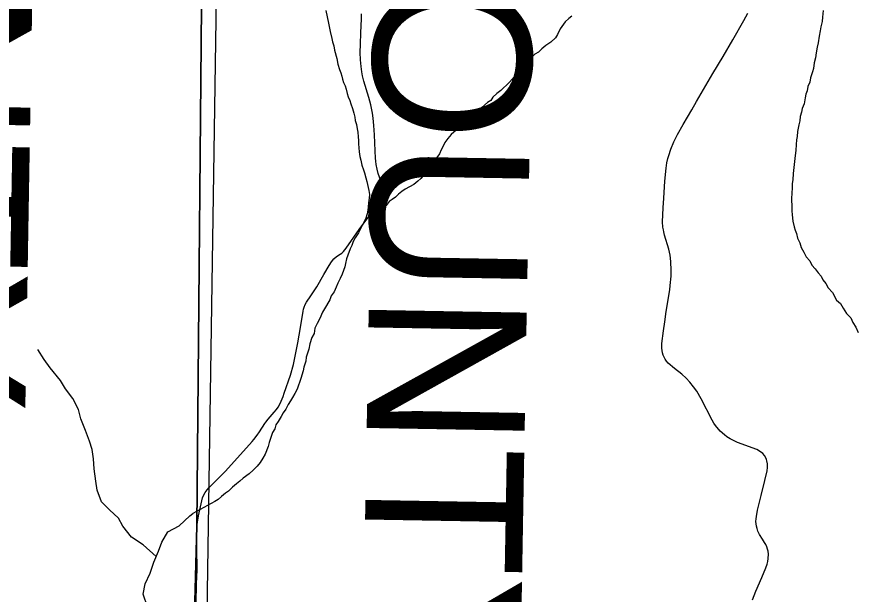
# Model space of a CAD drawing. Extents: x 0 to 34, y 0 to 22.
# Drawn here: x 26.826 to 27.832, y 17.742 to 18.434 of the extents above; entities that cross this region are included whole.
import ezdxf

# ---------------------------------------------------------------- set-up
doc = ezdxf.new("R2010")
doc.units = 0
for name, color, linetype in [('GM_X_Corporation', 7, 'Continuous'), ('GM_X_County', 7, 'Continuous'), ('GM_X_County_Text', 7, 'Continuous'), ('GM_X_Minor_River', 7, 'Continuous'), ('GM_X_State_Route', 7, 'Continuous'), ('GM_X_Township_Road', 7, 'Continuous')]:
    doc.layers.add(name, color=color, linetype=linetype)

msp = doc.modelspace()

# ---------------------------------------------------------------- linework, layer by layer
at = {"layer": 'GM_X_Corporation'}
for points in [[(30.3167, 20.9), (27.1022, 20.9), (27.0898, 20.417), (27.0897, 20.4135), (27.089, 20.3692), (27.0873, 20.2665), (27.0907, 20.123), (27.0885, 20.1139), (27.0864, 20.0138), (27.0761, 19.6806), (27.0733, 19.498), (27.0719, 19.3912), (27.0487, 18.5805), (27.0419, 17.8236), (27.0349, 17.5522), (27.0234, 16.6611), (27.0124, 14.988), (27.0057, 14.5136), (27.2999, 14.5107), (27.8031, 14.5091), (28.4032, 14.497)], [(29.5503, 20.3788), (27.6751, 20.4106), (27.5829, 20.4116), (27.2336, 20.4152), (27.1239, 20.4163), (27.0898, 20.417), (27.0897, 20.4135), (27.089, 20.3692), (27.0873, 20.2665), (27.0907, 20.123), (27.0885, 20.1139), (27.0864, 20.0138), (27.0761, 19.6806), (27.0733, 19.498), (27.0719, 19.3912), (27.0487, 18.5805), (27.0419, 17.8236), (27.0349, 17.5522), (27.0234, 16.6611), (27.0124, 14.988), (27.0057, 14.5136), (27.2999, 14.5107), (27.8031, 14.5091), (28.4032, 14.497)], [(27.0234, 16.6611), (27.0349, 17.5522), (27.0419, 17.8236), (27.0487, 18.5805), (27.0719, 19.3912), (27.0733, 19.498), (27.0761, 19.6806), (27.0864, 20.0138), (27.0885, 20.1139), (27.0907, 20.123), (27.0873, 20.2665), (27.0031, 20.2673), (26.7822, 20.2704), (26.7196, 20.2707), (26.6351, 20.2734), (26.5702, 20.276), (26.2533, 20.2773), (25.4507, 20.2949), (24.5249, 20.3107), (24.0688, 20.3165), (24.0328, 20.3169), (23.5167, 20.3276), (23.5167, 14.5642)], [(27.0234, 16.6611), (27.0349, 17.5522), (27.0419, 17.8236), (27.0487, 18.5805), (27.0719, 19.3912), (27.0733, 19.498), (27.0761, 19.6806), (27.0864, 20.0138), (27.0885, 20.1139), (27.0907, 20.123), (27.0873, 20.2665), (27.0031, 20.2673), (26.7822, 20.2704), (26.7196, 20.2707), (26.6351, 20.2734), (26.5702, 20.276), (26.2533, 20.2773), (25.4507, 20.2949), (24.5249, 20.3107), (24.0688, 20.3165), (24.0328, 20.3169), (23.5167, 20.3276), (23.5167, 14.5642)]]:
    msp.add_lwpolyline(points, dxfattribs=at)
at = {"layer": 'GM_X_County'}
msp.add_line((27.1022, 20.9), (27.0057, 14.5136), dxfattribs=at)
at = {"layer": 'GM_X_Minor_River'}
for points in [[(27.1966, 18.4415), (27.1999, 18.4263), (27.2019, 18.4165), (27.204, 18.4078), (27.2048, 18.4041), (27.2064, 18.3991), (27.2069, 18.3938), (27.2097, 18.384), (27.211, 18.3772), (27.213, 18.3708), (27.2145, 18.3667), (27.2157, 18.3629), (27.2166, 18.3591), (27.2178, 18.3553), (27.2197, 18.3512)], [(27.4915, 18.4345), (27.4877, 18.4318), (27.4836, 18.4279), (27.4777, 18.4195), (27.4744, 18.4126), (27.4719, 18.4088), (27.4663, 18.4037), (27.4603, 18.3995), (27.4554, 18.3956), (27.4514, 18.3917), (27.4472, 18.389), (27.4428, 18.3847), (27.4394, 18.3809), (27.4354, 18.3755), (27.4313, 18.3724), (27.4279, 18.3674), (27.4242, 18.3643), (27.4198, 18.3593), (27.4164, 18.3554), (27.4064, 18.3458), (27.4015, 18.3419), (27.3967, 18.3377), (27.3945, 18.3338), (27.3904, 18.3311), (27.3837, 18.3253), (27.378, 18.3214), (27.3739, 18.3179), (27.3702, 18.3148), (27.3654, 18.3098), (27.3609, 18.3067), (27.3572, 18.3028), (27.3527, 18.2982), (27.3468, 18.2928), (27.3427, 18.2881), (27.3394, 18.2835), (27.3372, 18.2789), (27.335, 18.2747), (27.3328, 18.2698), (27.3298, 18.2652), (27.3273, 18.2606), (27.3232, 18.2548), (27.3188, 18.2502), (27.315, 18.2456), (27.3106, 18.2402), (27.3069, 18.2371), (27.302, 18.2332), (27.2968, 18.2304), (27.2919, 18.2273), (27.2878, 18.2246), (27.2837, 18.2215), (27.28, 18.218), (27.2762, 18.2149), (27.2725, 18.2126), (27.2688, 18.208), (27.2469, 18.2016)], [(27.7929, 18.4414), (27.7919, 18.4334), (27.7916, 18.4281), (27.7899, 18.422), (27.7892, 18.417), (27.7878, 18.4106), (27.7868, 18.4026), (27.7857, 18.3976), (27.7843, 18.3908), (27.7837, 18.3847), (27.7819, 18.3786), (27.7813, 18.3721), (27.7798, 18.3679), (27.7777, 18.3607), (27.7766, 18.3558), (27.7745, 18.3504), (27.7734, 18.3451), (27.772, 18.3413), (27.7713, 18.3367), (27.7699, 18.3295), (27.7677, 18.3241), (27.7667, 18.3195), (27.7653, 18.3146), (27.7646, 18.3093), (27.7635, 18.3047), (27.7618, 18.2967), (27.7615, 18.2906), (27.7608, 18.2864), (27.7605, 18.2808), (27.7599, 18.2739), (27.7593, 18.2678), (27.7583, 18.2606), (27.7576, 18.2534), (27.7566, 18.2462), (27.7564, 18.2386), (27.7557, 18.2344), (27.7554, 18.2291), (27.7549, 18.2162), (27.7551, 18.2056), (27.7551, 18.2014), (27.7556, 18.1968), (27.7565, 18.1893), (27.7581, 18.1825), (27.7593, 18.1783), (27.7609, 18.1742), (27.7621, 18.1689), (27.7649, 18.1633), (27.7665, 18.1576), (27.7696, 18.152), (27.7724, 18.1463), (27.7766, 18.1415), (27.7793, 18.1366), (27.7832, 18.1321), (27.7867, 18.1272), (27.7905, 18.1231), (27.7925, 18.119), (27.796, 18.1145), (27.7987, 18.1092), (27.8038, 18.1036), (27.8088, 18.0946), (27.8134, 18.0905), (27.8166, 18.0849), (27.8208, 18.0785), (27.8259, 18.0733), (27.8282, 18.0677), (27.8317, 18.062), (27.8345, 18.0556)], [(27.2197, 18.3512), (27.2209, 18.3471), (27.2222, 18.3422), (27.2234, 18.338), (27.2253, 18.3335), (27.2265, 18.3297), (27.2285, 18.3241), (27.2302, 18.3184), (27.2314, 18.3135), (27.2318, 18.3097), (27.2334, 18.3048), (27.2343, 18.2999), (27.2351, 18.2957), (27.2352, 18.29), (27.2356, 18.2859), (27.2357, 18.2817), (27.2366, 18.2722), (27.2375, 18.2666), (27.2387, 18.262), (27.2399, 18.256), (27.2416, 18.2507), (27.2431, 18.2469), (27.2444, 18.2409), (27.2456, 18.2368), (27.2464, 18.233), (27.248, 18.2258), (27.2489, 18.2209), (27.2486, 18.2167), (27.2479, 18.211), (27.2472, 18.2064), (27.2469, 18.2023), (27.2463, 18.1977), (27.2445, 18.1927), (27.2426, 18.1882), (27.2401, 18.1839), (27.2382, 18.1801), (27.2357, 18.1751), (27.2316, 18.169), (27.2294, 18.1648), (27.2276, 18.1598), (27.2258, 18.156), (27.2229, 18.1484), (27.2215, 18.1438), (27.2204, 18.1385), (27.2194, 18.1343), (27.2161, 18.1255), (27.2139, 18.1205), (27.211, 18.1148), (27.2092, 18.1102), (27.2067, 18.1045), (27.203, 18.0995), (27.2015, 18.0949), (27.1949, 18.0842), (27.1927, 18.08), (27.1894, 18.0727), (27.1861, 18.0666), (27.1836, 18.0608), (27.1825, 18.0547), (27.18, 18.0498), (27.1775, 18.0421), (27.1761, 18.0357), (27.1746, 18.0311), (27.1732, 18.0261), (27.1725, 18.0216), (27.1704, 18.0143), (27.1693, 18.0098), (27.1668, 18.0006), (27.1621, 17.9877), (27.1596, 17.9827), (27.1566, 17.9777), (27.1541, 17.9739), (27.1515, 17.9696), (27.1486, 17.9639), (27.1456, 17.9597), (27.143, 17.9551), (27.1394, 17.9493), (27.1368, 17.9451), (27.1354, 17.9402), (27.1328, 17.9359), (27.1288, 17.9241), (27.1274, 17.9192), (27.1238, 17.91), (27.1212, 17.9054), (27.1179, 17.9), (27.1142, 17.8958), (27.1097, 17.8908), (27.1049, 17.8865), (27.0974, 17.8811), (27.0937, 17.8776), (27.0896, 17.8745), (27.0847, 17.8706), (27.0799, 17.8656), (27.0762, 17.8633), (27.0717, 17.8594), (27.0676, 17.8559), (27.0635, 17.8532), (27.0593, 17.8509), (27.0373, 17.8391)], [(26.9934, 17.7875), (26.9775, 17.8015), (26.9638, 17.8104), (26.9534, 17.8236), (26.948, 17.8333), (26.9373, 17.8434), (26.9277, 17.8528), (26.9226, 17.8668), (26.9209, 17.8777), (26.9189, 17.8925), (26.918, 17.9046), (26.9167, 17.9156), (26.9135, 17.9254), (26.9085, 17.9382), (26.903, 17.9522), (26.9002, 17.9635), (26.8932, 17.9767), (26.8848, 17.9884), (26.8786, 17.9982), (26.8663, 18.0135), (26.859, 18.0233), (26.8513, 18.0353)], [(26.9829, 17.7273), (26.9778, 17.7424), (26.98, 17.7545), (26.9859, 17.7675), (26.9906, 17.7808), (26.9961, 17.7938), (27.0001, 17.8048), (27.0072, 17.817), (27.0207, 17.824), (27.0338, 17.8363), (27.0373, 17.8391)]]:
    msp.add_lwpolyline(points, dxfattribs=at)
at = {"layer": 'GM_X_State_Route'}
msp.add_lwpolyline([(27.708, 17.7354), (27.7122, 17.7459), (27.7194, 17.7623), (27.7242, 17.774), (27.7256, 17.7781), (27.7263, 17.7815), (27.7269, 17.7851), (27.7271, 17.7902), (27.7267, 17.7938), (27.7261, 17.7961), (27.7251, 17.7989), (27.7239, 17.8017), (27.7224, 17.8044), (27.7202, 17.8083), (27.7165, 17.8138), (27.7146, 17.8178), (27.7135, 17.8209), (27.7128, 17.8237), (27.7124, 17.8265), (27.7122, 17.8295), (27.7123, 17.8324), (27.7128, 17.8355), (27.7141, 17.843), (27.7184, 17.8604), (27.7228, 17.8785), (27.7256, 17.8901), (27.7262, 17.8941), (27.726, 17.8984), (27.7253, 17.902), (27.7248, 17.9035), (27.7239, 17.9057), (27.7225, 17.9083), (27.7203, 17.9109), (27.7164, 17.9138), (27.7131, 17.9155), (27.6899, 17.9241), (27.6851, 17.9262), (27.6812, 17.9283), (27.6774, 17.9307), (27.6743, 17.933), (27.6691, 17.9374), (27.6636, 17.9443), (27.6616, 17.9473), (27.6595, 17.9507), (27.6464, 17.9763), (27.6412, 17.9856), (27.6375, 17.9908), (27.633, 17.9963), (27.6287, 18.001), (27.6233, 18.0058), (27.6145, 18.0128), (27.607, 18.0189), (27.6049, 18.0215), (27.6034, 18.0237), (27.6021, 18.0262), (27.601, 18.0288), (27.6002, 18.0315), (27.5996, 18.0342), (27.5993, 18.037), (27.5995, 18.0426), (27.6013, 18.0578), (27.6028, 18.0687), (27.6047, 18.081), (27.6088, 18.1069), (27.6095, 18.1119), (27.6105, 18.1232), (27.6107, 18.1303), (27.6103, 18.1403), (27.6098, 18.1449), (27.6092, 18.1484), (27.6076, 18.1554), (27.6026, 18.1724), (27.6016, 18.1762), (27.6012, 18.1789), (27.6006, 18.1821), (27.6001, 18.1883), (27.601, 18.2051), (27.6017, 18.2168), (27.6031, 18.237), (27.6045, 18.2525), (27.6049, 18.2557), (27.6055, 18.259), (27.6067, 18.2641), (27.6078, 18.2678), (27.6103, 18.2752), (27.6139, 18.2842), (27.6181, 18.2929), (27.6248, 18.3049), (27.6352, 18.3226), (27.6408, 18.3324), (27.6606, 18.3658), (27.6728, 18.3863), (27.6846, 18.4062), (27.6975, 18.4293), (27.7023, 18.4382)], dxfattribs=at)
at = {"layer": 'GM_X_Township_Road'}
msp.add_lwpolyline([(27.0412, 17.7318), (27.0418, 17.7548), (27.0423, 17.7714), (27.0421, 17.7974), (27.042, 17.82), (27.0421, 17.8231), (27.0427, 17.8287), (27.0435, 17.8333), (27.0441, 17.8361), (27.0479, 17.8543), (27.0489, 17.8577), (27.0501, 17.8605), (27.052, 17.864), (27.0544, 17.8673), (27.0567, 17.8699), (27.0765, 17.8898), (27.1085, 17.9253), (27.1103, 17.9274), (27.1142, 17.9326), (27.1171, 17.9369), (27.1235, 17.9467), (27.1247, 17.9484), (27.1275, 17.9518), (27.1349, 17.9602), (27.1375, 17.9634), (27.1396, 17.9665), (27.1411, 17.9692), (27.1432, 17.9737), (27.1454, 17.979), (27.1468, 17.983), (27.1542, 18.0048), (27.1577, 18.0176), (27.163, 18.0432), (27.1661, 18.0618), (27.1695, 18.0815), (27.17, 18.0838), (27.1706, 18.086), (27.1719, 18.0892), (27.1734, 18.092), (27.1786, 18.0995), (27.1858, 18.1105), (27.1944, 18.1251), (27.2008, 18.1361), (27.2033, 18.1405), (27.2061, 18.1441), (27.2094, 18.1466), (27.2139, 18.1494), (27.216, 18.1509), (27.2178, 18.1527), (27.2212, 18.1567), (27.2367, 18.1791), (27.2445, 18.1901), (27.2559, 18.2043), (27.2584, 18.2077), (27.26, 18.2106), (27.261, 18.2126), (27.2627, 18.2172), (27.2636, 18.2218), (27.264, 18.2256), (27.2639, 18.2293), (27.2634, 18.2333), (27.2624, 18.2373), (27.2593, 18.2464), (27.258, 18.2512), (27.2569, 18.2571), (27.2565, 18.2608), (27.2562, 18.2644), (27.2557, 18.2735), (27.2551, 18.2927), (27.2543, 18.3038), (27.2535, 18.3123), (27.2525, 18.3186), (27.2506, 18.3284), (27.2483, 18.3372), (27.2423, 18.3567), (27.2412, 18.3602), (27.2405, 18.3633), (27.2397, 18.3678), (27.2389, 18.3743), (27.2383, 18.3823), (27.2379, 18.391), (27.2381, 18.4011), (27.2386, 18.4146), (27.2392, 18.4313), (27.2395, 18.4374)], dxfattribs=at)

# ---------------------------------------------------------------- texts
at = {"layer": 'GM_X_County_Text'}
for s, rotation, p in [('NOBLE COUNTY', 269.0214, (26.6811, 19.9608)), ('BELMONT COUNTY', 268.998, (27.2809, 19.9608))]:
    msp.add_text(s, height=0.189394, rotation=rotation, dxfattribs=at).set_placement(p)

doc.saveas('drawing.dxf')
